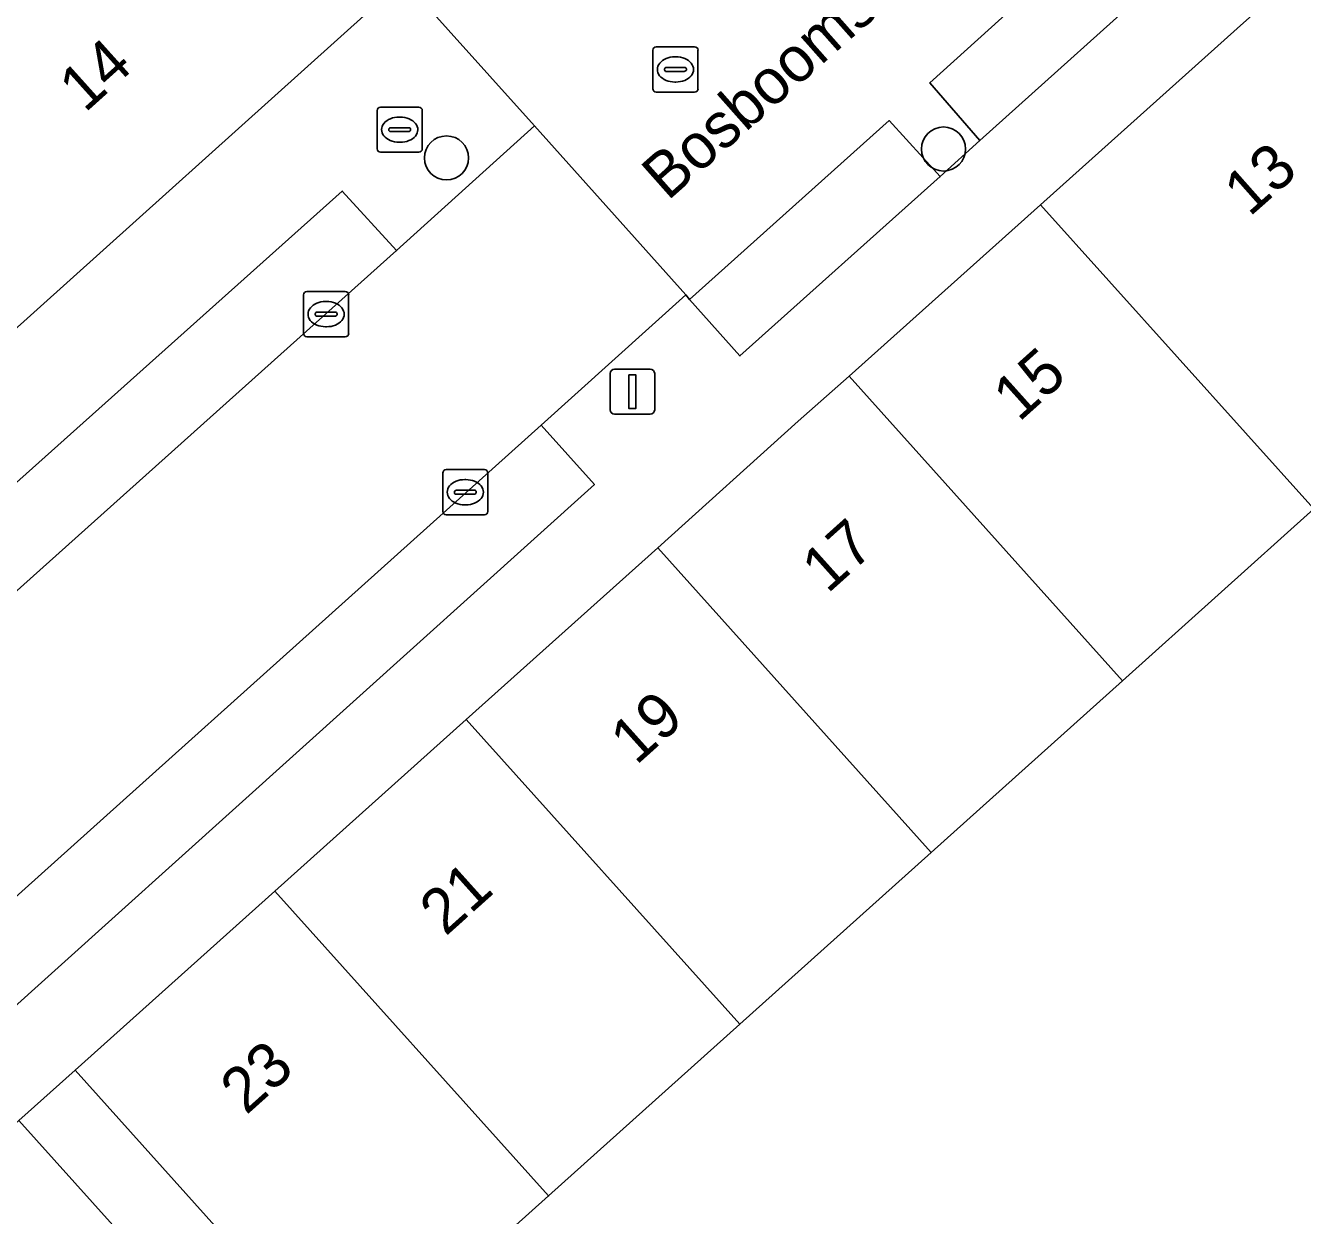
# Model space of a CAD drawing. Extents: x 162172 to 163187, y 382874 to 383685.
# Drawn here: x 162848.64 to 162876.95, y 383498.17 to 383524.56 of the extents above; entities that cross this region are included whole.
import ezdxf

# ---------------------------------------------------------------- set-up
doc = ezdxf.new("R2010")
doc.units = 0
for name, color, linetype in [('IMGEO_Boom', 7, 'Continuous'), ('IMGEO_Brandkraan', 7, 'Continuous'), ('IMGEO_Erf', 7, 'Continuous'), ('IMGEO_Kolk', 7, 'Continuous'), ('IMGEO_Lichtmast', 7, 'Continuous'), ('IMGEO_Openbare_ruimte_label', 7, 'Continuous'), ('IMGEO_Pand', 7, 'Continuous'), ('IMGEO_Pand_nummerreeks', 7, 'Continuous'), ('IMGEO_Parkeervlak_open', 7, 'Continuous'), ('IMGEO_Rijbaan_lokaal_open', 7, 'Continuous'), ('IMGEO_Rioolput', 7, 'Continuous'), ('IMGEO_Voetpad_open', 7, 'Continuous')]:
    doc.layers.add(name, color=color, linetype=linetype)

msp = doc.modelspace()

# ---------------------------------------------------------------- linework, layer by layer
at = {"layer": 'IMGEO_Boom'}
for centre in [(162868.991, 383521.821), (162857.974, 383521.623)]:
    msp.add_circle(centre, 0.489, dxfattribs=at)
at = {"layer": 'IMGEO_Brandkraan'}
for p, q in [((162856.51, 383522.75), (162857.362, 383522.75)), ((162856.435, 383521.824), (162856.435, 383522.676)), ((162856.923, 383522.53), (162856.948, 383522.53)), ((162857.436, 383522.676), (162857.436, 383521.824)), ((162856.694, 383522.244), (162856.694, 383522.256)), ((162857.132, 383522.207), (162856.734, 383522.207)), ((162856.737, 383522.293), (162857.135, 383522.293)), ((162857.178, 383522.256), (162857.178, 383522.244)), ((162856.946, 383521.97), (162856.921, 383521.97)), ((162857.362, 383521.75), (162856.51, 383521.75))]:
    msp.add_line(p, q, dxfattribs=at)
for points in [[(162856.51, 383522.75), (162857.362, 383522.75)], [(162856.435, 383521.824), (162856.435, 383522.676)], [(162857.436, 383522.676), (162857.436, 383521.824)], [(162857.362, 383521.75), (162856.51, 383521.75)]]:
    msp.add_lwpolyline(points, dxfattribs=at)
for centre, radius, start, end in [((162856.512, 383522.674), 0.0765, 91.552, 178.448), ((162856.512, 383522.674), 0.0765, 91.552, 178.448), ((162857.36, 383522.674), 0.0765, 1.552, 88.448), ((162857.36, 383522.674), 0.0765, 1.552, 88.448), ((162856.734, 383522.253), 0.0403, 85.8775, 175.7526), ((162856.731, 383522.243), 0.0366, 178.938, 274.7102), ((162857.135, 383522.25), 0.043, 264.8664, 352.4533), ((162857.139, 383522.255), 0.0386, 1.7309, 96.639), ((162856.512, 383521.826), 0.0765, 181.552, 268.448), ((162856.512, 383521.826), 0.0765, 181.552, 268.448), ((162857.36, 383521.826), 0.0765, 271.552, 358.448), ((162857.36, 383521.826), 0.0765, 271.552, 358.448)]:
    msp.add_arc(centre, radius, start, end, dxfattribs=at)
for centre, major_axis, ratio, start_param, end_param in [((162856.922, 383522.25), (-0.387, 0.002), 0.722429, 4.712389, 7.853982), ((162856.947, 383522.25), (-0.39, 0.002), 0.717154, 1.570796, 4.712389)]:
    msp.add_ellipse(centre, major_axis=major_axis, ratio=ratio, start_param=start_param, end_param=end_param, dxfattribs=at)
at = {"layer": 'IMGEO_Erf'}
msp.add_lwpolyline([(162882.267, 383499.666), (162883.54, 383500.808), (162881.719, 383502.834), (162884.689, 383505.499), (162886.508, 383503.473), (162890.004, 383506.611), (162880.698, 383516.978), (162877.201, 383513.839), (162872.96, 383510.031), (162868.718, 383506.222), (162864.477, 383502.415), (162860.236, 383498.607), (162855.809, 383494.632), (162863.289, 383486.294), (162866.145, 383488.858), (162867.966, 383486.83), (162870.657, 383489.245), (162868.837, 383491.273), (162871.962, 383494.078), (162874.791, 383496.617), (162876.611, 383494.59), (162879.288, 383496.993), (162877.468, 383499.019), (162880.447, 383501.692)], close=True, dxfattribs=at)
at = {"layer": 'IMGEO_Kolk'}
for p, q in [((162854.803, 383517.733), (162854.803, 383518.585)), ((162854.878, 383518.659), (162855.73, 383518.659)), ((162855.804, 383518.585), (162855.804, 383517.733)), ((162855.291, 383518.439), (162855.316, 383518.439)), ((162855.062, 383518.153), (162855.062, 383518.165)), ((162855.5, 383518.116), (162855.102, 383518.116)), ((162855.105, 383518.202), (162855.503, 383518.202)), ((162855.546, 383518.165), (162855.546, 383518.153)), ((162855.73, 383517.659), (162854.878, 383517.659)), ((162855.314, 383517.879), (162855.289, 383517.879)), ((162857.889, 383513.785), (162857.889, 383514.637)), ((162857.964, 383514.711), (162858.816, 383514.711)), ((162858.89, 383514.637), (162858.89, 383513.785)), ((162858.191, 383514.254), (162858.589, 383514.254)), ((162858.377, 383514.491), (162858.402, 383514.491)), ((162858.148, 383514.205), (162858.148, 383514.217)), ((162858.586, 383514.168), (162858.188, 383514.168)), ((162858.632, 383514.217), (162858.632, 383514.205)), ((162858.816, 383513.711), (162857.964, 383513.711)), ((162858.4, 383513.931), (162858.375, 383513.931))]:
    msp.add_line(p, q, dxfattribs=at)
for points in [[(162854.803, 383517.733), (162854.803, 383518.585)], [(162854.878, 383518.659), (162855.73, 383518.659)], [(162855.804, 383518.585), (162855.804, 383517.733)], [(162855.73, 383517.659), (162854.878, 383517.659)], [(162857.889, 383513.785), (162857.889, 383514.637)], [(162857.964, 383514.711), (162858.816, 383514.711)], [(162858.89, 383514.637), (162858.89, 383513.785)], [(162858.816, 383513.711), (162857.964, 383513.711)]]:
    msp.add_lwpolyline(points, dxfattribs=at)
for centre, radius, start, end in [((162854.88, 383518.583), 0.0765, 91.552, 178.448), ((162854.88, 383518.583), 0.0765, 91.552, 178.448), ((162855.728, 383518.583), 0.0765, 1.552, 88.448), ((162855.728, 383518.583), 0.0765, 1.552, 88.448), ((162855.102, 383518.162), 0.0403, 85.8775, 175.7526), ((162855.099, 383518.152), 0.0366, 178.938, 274.7102), ((162855.503, 383518.159), 0.043, 264.8664, 352.4533), ((162855.507, 383518.164), 0.0386, 1.7309, 96.639), ((162854.88, 383517.735), 0.0765, 181.552, 268.448), ((162854.88, 383517.735), 0.0765, 181.552, 268.448), ((162855.728, 383517.735), 0.0765, 271.552, 358.448), ((162855.728, 383517.735), 0.0765, 271.552, 358.448), ((162857.966, 383514.635), 0.0765, 91.552, 178.448), ((162857.966, 383514.635), 0.0765, 91.552, 178.448), ((162858.814, 383514.635), 0.0765, 1.552, 88.448), ((162858.814, 383514.635), 0.0765, 1.552, 88.448), ((162858.188, 383514.214), 0.0403, 85.8775, 175.7526), ((162858.593, 383514.216), 0.0386, 1.7309, 96.639), ((162858.185, 383514.204), 0.0366, 178.938, 274.7102), ((162858.589, 383514.211), 0.043, 264.8664, 352.4533), ((162857.966, 383513.787), 0.0765, 181.552, 268.448), ((162857.966, 383513.787), 0.0765, 181.552, 268.448), ((162858.814, 383513.787), 0.0765, 271.552, 358.448), ((162858.814, 383513.787), 0.0765, 271.552, 358.448)]:
    msp.add_arc(centre, radius, start, end, dxfattribs=at)
for centre, major_axis, ratio, start_param, end_param in [((162855.29, 383518.159), (-0.387, 0.002), 0.722429, 4.712389, 7.853982), ((162855.315, 383518.159), (-0.39, 0.002), 0.717154, 1.570796, 4.712389), ((162858.376, 383514.211), (-0.387, 0.002), 0.722429, 4.712389, 7.853982), ((162858.401, 383514.211), (-0.39, 0.002), 0.717154, 1.570796, 4.712389)]:
    msp.add_ellipse(centre, major_axis=major_axis, ratio=ratio, start_param=start_param, end_param=end_param, dxfattribs=at)
at = {"layer": 'IMGEO_Lichtmast'}
for p, q in [((162861.598, 383516.04), (162861.598, 383516.84)), ((162861.598, 383516.84), (162861.598, 383516.04)), ((162861.698, 383516.94), (162862.488, 383516.94)), ((162862.488, 383516.94), (162861.698, 383516.94)), ((162862.588, 383516.84), (162862.588, 383516.04)), ((162862.588, 383516.04), (162862.588, 383516.84)), ((162862.488, 383515.94), (162861.698, 383515.94)), ((162861.698, 383515.94), (162862.488, 383515.94))]:
    msp.add_line(p, q, dxfattribs=at)
msp.add_lwpolyline([(162862.018, 383516.815), (162862.168, 383516.815), (162862.168, 383516.065), (162862.018, 383516.065), (162862.018, 383516.815)], dxfattribs=at)
for centre, start, end in [((162861.698, 383516.84), 90, 180), ((162861.698, 383516.84), 90, 180), ((162862.488, 383516.84), 0, 90), ((162862.488, 383516.84), 360, 90), ((162861.698, 383516.04), 180, 270), ((162861.698, 383516.04), 180, 270), ((162862.488, 383516.04), 270, 0), ((162862.488, 383516.04), 270, 0)]:
    msp.add_arc(centre, 0.1, start, end, dxfattribs=at)
at = {"layer": 'IMGEO_Pand'}
for points in [[(162847.425, 383516.946), (162857.018, 383525.576), (162856.795, 383525.68), (162857.01, 383525.875), (162856.906, 383525.99), (162856.741, 383525.85), (162854.768, 383528.052), (162851.61, 383525.222), (162848.057, 383529.187), (162851.213, 383532.018), (162850.017, 383533.352), (162846.379, 383530.086), (162847.381, 383528.97), (162844.404, 383526.297), (162841.428, 383523.625)], [(162871.143, 383520.586), (162877.201, 383513.839), (162880.698, 383516.978), (162883.786, 383519.751), (162884.989, 383518.411), (162888.051, 383521.16), (162883.967, 383525.707), (162880.314, 383522.426), (162877.143, 383525.963), (162875.503, 383524.493)], [(162871.143, 383520.586), (162866.898, 383516.782), (162872.96, 383510.031), (162877.201, 383513.839)], [(162862.655, 383512.976), (162868.718, 383506.222), (162872.96, 383510.031), (162866.898, 383516.782), (162865.77, 383515.789)], [(162862.655, 383512.976), (162858.412, 383509.17), (162864.477, 383502.415), (162868.718, 383506.222)], [(162858.412, 383509.17), (162854.17, 383505.363), (162860.236, 383498.607), (162864.477, 383502.415)], [(162854.17, 383505.363), (162849.743, 383501.392), (162855.809, 383494.632), (162860.236, 383498.607)], [(162844.118, 383496.351), (162850.191, 383489.586), (162854.564, 383493.512), (162848.491, 383500.277)]]:
    msp.add_lwpolyline(points, close=True, dxfattribs=at)
at = {"layer": 'IMGEO_Parkeervlak_open'}
for points in [[(162874.196, 383525.966), (162879.489, 383530.695), (162878.359, 383531.942), (162873.247, 383527.41), (162868.687, 383523.285), (162869.794, 383522.011)], [(162868.92, 383521.21), (162867.789, 383522.45), (162863.359, 383518.483), (162864.477, 383517.233)]]:
    msp.add_lwpolyline(points, close=True, dxfattribs=at)
for points in [[(162846.714, 383511.569), (162846.044, 383512.284), (162832.049, 383499.676), (162833.213, 383498.368), (162856.866, 383519.569), (162855.661, 383520.889), (162847.597, 383513.678), (162848.22, 383512.921)], [(162847.328, 383503.221), (162848.016, 383502.465), (162861.252, 383514.384), (162860.073, 383515.696), (162815.972, 383476.091), (162817.156, 383474.785), (162830.422, 383486.653), (162829.798, 383487.324)]]:
    msp.add_lwpolyline(points, dxfattribs=at)
at = {"layer": 'IMGEO_Rijbaan_lokaal_open'}
msp.add_lwpolyline([(162876.478, 383543.038), (162872.027, 383539.037), (162873.7, 383537.121), (162874.892, 383535.799), (162869.816, 383531.197), (162869.645, 383531.072), (162868.447, 383532.394), (162866.772, 383534.334), (162857.018, 383525.576), (162859.927, 383522.332), (162863.277, 383518.589), (162863.359, 383518.483), (162867.789, 383522.45), (162868.92, 383521.21), (162869.794, 383522.011), (162868.687, 383523.285), (162873.247, 383527.41), (162878.359, 383531.942), (162879.489, 383530.695), (162880.733, 383529.18), (162893.519, 383540.667), (162893.482, 383540.708), (162890.969, 383543.445)], dxfattribs=at)
msp.add_lwpolyline([(162859.927, 383522.332), (162856.866, 383519.569), (162833.213, 383498.368), (162832.253, 383497.468), (162828.412, 383494.046), (162827.325, 383493.083), (162814.293, 383481.374), (162812.415, 383479.642), (162815.714, 383475.898), (162815.972, 383476.091), (162860.073, 383515.696), (162863.277, 383518.589)], close=True, dxfattribs=at)
at = {"layer": 'IMGEO_Rioolput'}
for p, q in [((162862.547, 383523.159), (162862.547, 383524.011)), ((162862.622, 383524.085), (162863.474, 383524.085)), ((162863.548, 383524.011), (162863.548, 383523.159)), ((162862.806, 383523.579), (162862.806, 383523.591)), ((162862.849, 383523.628), (162863.247, 383523.628)), ((162863.035, 383523.865), (162863.06, 383523.865)), ((162863.29, 383523.591), (162863.29, 383523.579)), ((162863.244, 383523.542), (162862.846, 383523.542)), ((162863.058, 383523.305), (162863.033, 383523.305)), ((162863.474, 383523.085), (162862.622, 383523.085))]:
    msp.add_line(p, q, dxfattribs=at)
for points in [[(162862.547, 383523.159), (162862.547, 383524.011)], [(162862.622, 383524.085), (162863.474, 383524.085)], [(162863.548, 383524.011), (162863.548, 383523.159)], [(162863.474, 383523.085), (162862.622, 383523.085)]]:
    msp.add_lwpolyline(points, dxfattribs=at)
for centre, radius, start, end in [((162862.624, 383524.009), 0.0765, 91.552, 178.448), ((162862.624, 383524.009), 0.0765, 91.552, 178.448), ((162863.472, 383524.009), 0.0765, 1.552, 88.448), ((162863.472, 383524.009), 0.0765, 1.552, 88.448), ((162862.846, 383523.588), 0.0403, 85.8775, 175.7526), ((162863.251, 383523.59), 0.0386, 1.7309, 96.639), ((162862.843, 383523.578), 0.0366, 178.938, 274.7102), ((162863.247, 383523.585), 0.043, 264.8664, 352.4533), ((162862.624, 383523.161), 0.0765, 181.552, 268.448), ((162862.624, 383523.161), 0.0765, 181.552, 268.448), ((162863.472, 383523.161), 0.0765, 271.552, 358.448), ((162863.472, 383523.161), 0.0765, 271.552, 358.448)]:
    msp.add_arc(centre, radius, start, end, dxfattribs=at)
for centre, major_axis, ratio, start_param, end_param in [((162863.034, 383523.585), (-0.387, 0.002), 0.722429, 4.712389, 7.853982), ((162863.059, 383523.585), (-0.39, 0.002), 0.717154, 1.570796, 4.712389)]:
    msp.add_ellipse(centre, major_axis=major_axis, ratio=ratio, start_param=start_param, end_param=end_param, dxfattribs=at)
at = {"layer": 'IMGEO_Voetpad_open'}
for points in [[(162854.17, 383505.363), (162858.412, 383509.17), (162862.655, 383512.976), (162865.77, 383515.789), (162866.898, 383516.782), (162871.143, 383520.586), (162875.503, 383524.493), (162877.143, 383525.963), (162880.733, 383529.18), (162879.489, 383530.695), (162874.196, 383525.966), (162869.794, 383522.011), (162868.92, 383521.21), (162864.477, 383517.233), (162863.359, 383518.483), (162863.277, 383518.589), (162860.073, 383515.696), (162861.252, 383514.384), (162848.016, 383502.465), (162847.328, 383503.221)], [(162847.597, 383513.678), (162855.661, 383520.889), (162856.866, 383519.569), (162859.927, 383522.332), (162857.018, 383525.576), (162847.425, 383516.946)], [(162829.798, 383487.324), (162830.422, 383486.653), (162817.156, 383474.785), (162815.972, 383476.091), (162815.714, 383475.898), (162814.328, 383474.613), (162816.859, 383471.878), (162826.482, 383480.518), (162830.947, 383484.526), (162835.412, 383488.534), (162839.876, 383492.543), (162844.118, 383496.351), (162848.491, 383500.277), (162849.743, 383501.392), (162854.17, 383505.363)], [(162855.809, 383494.632), (162849.743, 383501.392), (162848.491, 383500.277), (162854.564, 383493.512)]]:
    msp.add_lwpolyline(points, dxfattribs=at)

# ---------------------------------------------------------------- texts
at = {"layer": 'IMGEO_Openbare_ruimte_label'}
msp.add_text('Bosboomstraat', height=1, rotation=41.5526, dxfattribs=at).set_placement((162862.875, 383520.656))
at = {"layer": 'IMGEO_Pand_nummerreeks'}
for s, rotation, p in [('14', 41.9498, (162849.958, 383522.61)), ('13', 41.4926, (162875.774, 383520.303)), ('15', 41.8634, (162870.662, 383515.751)), ('17', 41.8893, (162866.419, 383511.946)), ('19', 41.8996, (162862.176, 383508.141)), ('21', 41.8996, (162857.95, 383504.349)), ('23', 41.8996, (162853.532, 383500.386))]:
    msp.add_text(s, height=1, rotation=rotation, dxfattribs=at).set_placement(p)

doc.saveas('drawing.dxf')
